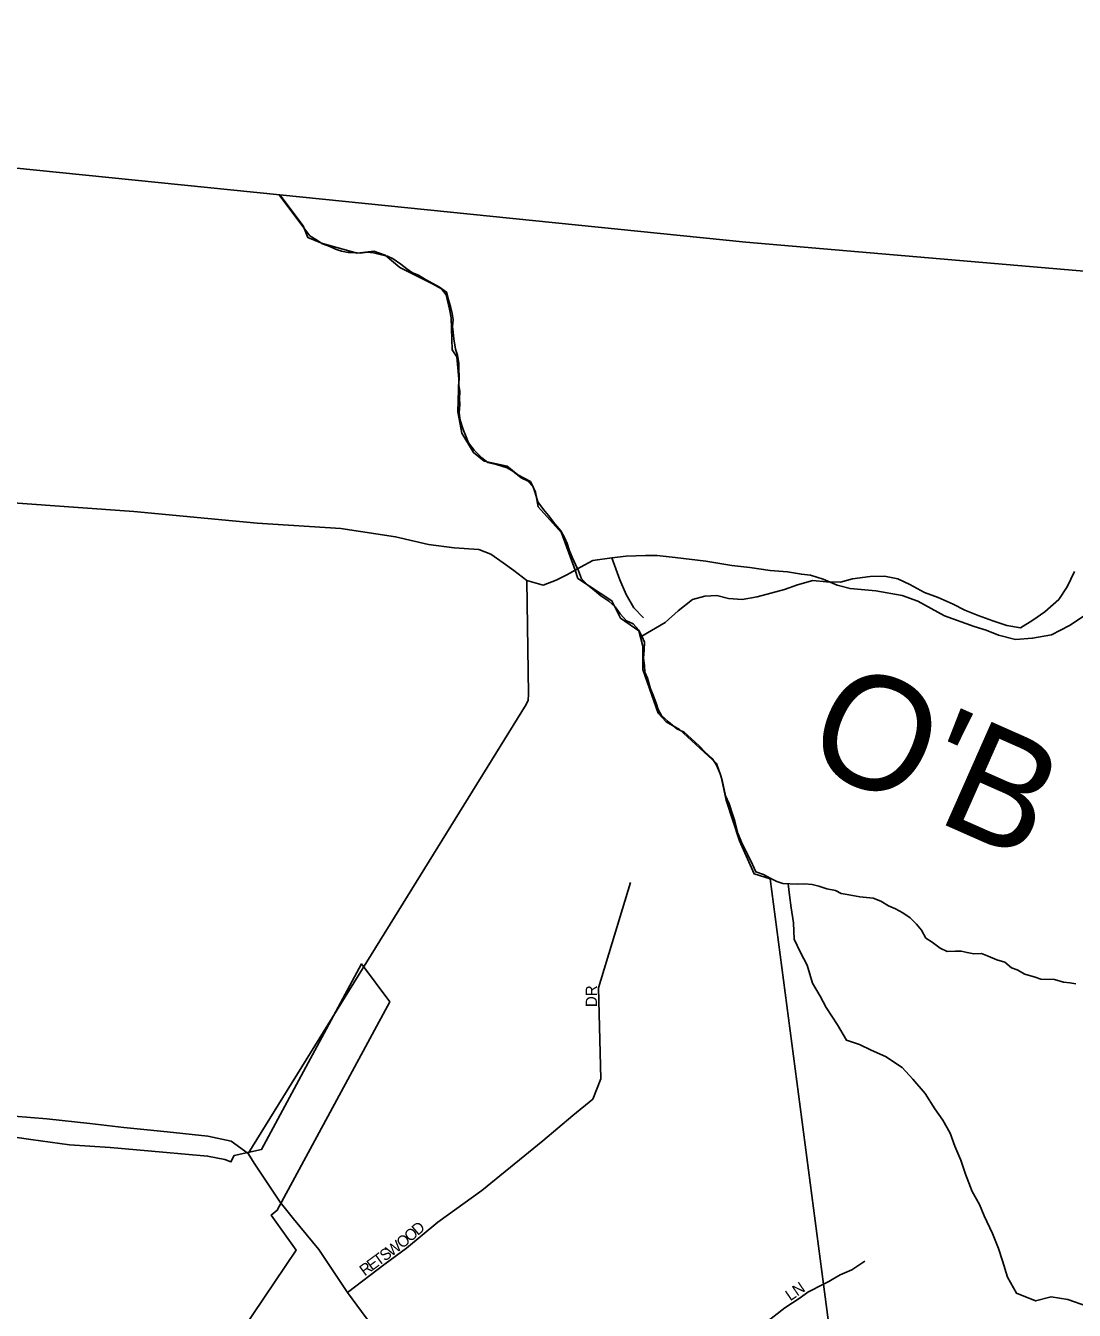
# Model space of a CAD drawing. Extents: x 1310247 to 1664935, y 235267 to 584339.
# Drawn here: x 1475640 to 1480270, y 462134 to 467805 of the extents above; entities that cross this region are included whole.
import ezdxf

# ---------------------------------------------------------------- set-up
doc = ezdxf.new("R2010")
doc.units = 0
for name, color, linetype in [('GM_X_Adjacent_County', 7, 'Continuous'), ('GM_X_Corporation', 7, 'Continuous'), ('GM_X_County', 7, 'Continuous'), ('GM_X_County_Road', 7, 'Continuous'), ('GM_X_Minor_River', 7, 'Continuous'), ('GM_X_Minor_River_Text', 7, 'Continuous'), ('GM_X_State_Route', 7, 'Continuous'), ('GM_X_Township', 7, 'Continuous'), ('GM_X_Township_Road', 7, 'Continuous'), ('GM_X_Township_ROW', 7, 'Continuous'), ('GM_X_Township_Subdivision', 7, 'Continuous'), ('GM_X_Township_Subdivision_Text', 7, 'Continuous')]:
    doc.layers.add(name, color=color, linetype=linetype)

msp = doc.modelspace()

# ---------------------------------------------------------------- linework, layer by layer
at = {"layer": 'GM_X_Adjacent_County'}
msp.add_lwpolyline([(1508494.3, 463882.1), (1507395.2, 463991.5), (1500128.9, 464723.9), (1499698.7, 464749.2), (1498611.1, 464829.1), (1491560.5, 465549.7), (1489139.4, 465776.3), (1486708.5, 466028.8), (1481873.1, 466588.3), (1478819.8, 466849.2), (1476762.7, 467058.1), (1473102.6, 467429.8), (1472027.8, 467591.2), (1471726.3, 467646.1), (1471404.4, 467641.4), (1470995.9, 467621), (1470355.2, 467681.8), (1470477.2, 468146.6)], dxfattribs=at)
at = {"layer": 'GM_X_Corporation'}
msp.add_lwpolyline([(1475440, 462920.7), (1475662.7, 462888.2), (1475834.3, 462864.8), (1476013.4, 462853.4), (1476246.5, 462832.5), (1476443.7, 462814.7), (1476520.2, 462799.7), (1476546.4, 462789.1), (1476561.1, 462817.5), (1476682.1, 462844.7), (1477123.7, 463663.1), (1477247.8, 463496.2), (1476751.2, 462575.7), (1476724.5, 462554.4), (1476833.9, 462398.9), (1476071.5, 461268.6)], dxfattribs=at)
at = {"layer": 'GM_X_County'}
msp.add_lwpolyline([(1467750.2, 464323.8), (1468785.6, 465253.9), (1469012.3, 465380.2), (1469449.7, 465344.1), (1469764.7, 465512.5), (1469917.2, 465725), (1469977.5, 466464.7), (1470137.1, 466917.8), (1470206.2, 467114.2), (1470355.2, 467681.8), (1470995.9, 467621), (1471404.4, 467641.4), (1471726.3, 467646.1), (1472027.8, 467591.2), (1473102.6, 467429.8), (1476762.7, 467058.1), (1478819.8, 466849.2), (1481873.1, 466588.3)], dxfattribs=at)
at = {"layer": 'GM_X_County_Road'}
for points in [[(1474599.8, 465794.4), (1474628.3, 465782.7), (1474939.1, 465761.7), (1475161.7, 465737.8), (1475584.6, 465699), (1476118.1, 465660.1), (1476662.1, 465609.3), (1477031.2, 465585.4), (1477273.3, 465548.1), (1477418.2, 465515.2), (1477532.2, 465500.1), (1477640.8, 465492.7), (1477694.6, 465471.8), (1477748.5, 465434.5), (1477795.7, 465400.5), (1477852.8, 465355.7), (1477924.4, 465335.6), (1477982.6, 465356.8), (1478032.9, 465382.9)], [(1478032.9, 465382.9), (1478043.1, 465388.2), (1478065.7, 465401.1), (1478090.1, 465415), (1478144.9, 465444.1), (1478228.9, 465456.5), (1478291, 465463.5), (1478377.6, 465466.9), (1478427.8, 465465.8), (1478507.6, 465457.8), (1478643.2, 465440.7), (1478758.4, 465422.5), (1478838.2, 465413.3), (1478927.1, 465400.8), (1479003.4, 465394), (1479065, 465383.7), (1479104.9, 465379.1), (1479161.9, 465362), (1479223.4, 465335.8), (1479280.4, 465319.9), (1479394.4, 465309.6), (1479509.5, 465290.2), (1479579.1, 465264), (1479697.8, 465200.2), (1479827.6, 465152.3), (1479881.1, 465136.3), (1479935.9, 465114.7), (1480011.1, 465095.3), (1480086.3, 465101), (1480169.1, 465116.8), (1480249, 465157.4), (1480309.7, 465196.7)]]:
    msp.add_lwpolyline(points, dxfattribs=at)
at = {"layer": 'GM_X_Minor_River'}
for points in [[(1477262.9, 466775.4), (1477237.3, 466788.3), (1477205.6, 466795.4), (1477175.8, 466802.4), (1477149.9, 466805.3), (1477117.7, 466800.4), (1477091.8, 466803.3), (1477063.8, 466804.2), (1477034, 466809.2), (1477008.3, 466818.1), (1476982.7, 466831), (1476951.1, 466842.1), (1476921.7, 466861.1), (1476894.3, 466878.1), (1476758.1, 467059.8), (1476758.1, 467059.4)], [(1479142.5, 464006.1), (1479112.7, 464013.2), (1479078.8, 464016.3), (1479046.8, 464015.4), (1478982.9, 464017.6), (1478957.2, 464026.5), (1478927.6, 464041.5), (1478898.2, 464058.5), (1478864.6, 464069.7), (1478849.7, 464102.3), (1478829.1, 464145.1), (1478816, 464171.6), (1478800.9, 464200.2), (1478784.3, 464240.9), (1478772.1, 464293.5), (1478761.1, 464323.9), (1478746.6, 464370.5), (1478729.8, 464405.2), (1478716.1, 464473.9), (1478705.2, 464506.3), (1478688.4, 464543), (1478671.3, 464569.6), (1478640.3, 464598.8), (1478613.2, 464625.8), (1478578.3, 464659), (1478547.2, 464686.1), (1478515.7, 464701.2), (1478478.7, 464732.6), (1478447.6, 464759.7), (1478432.5, 464786.3), (1478423.4, 464814.7), (1478410.6, 464849.2), (1478399.5, 464877.7), (1478385.1, 464924.3), (1478374, 464950.8), (1478373, 464980.9), (1478368.1, 465013.1), (1478371.3, 465049.1), (1478372.4, 465083.2), (1478361.3, 465109.6), (1478348.2, 465136.2), (1478323.2, 465165.1), (1478293.6, 465178.1), (1478264.6, 465209.2), (1478243.7, 465240), (1478214.5, 465265), (1478179.3, 465288.3), (1478152, 465311.3), (1478120.9, 465336.4), (1478093.8, 465363.4), (1478080.9, 465397.9), (1478067.9, 465426.4), (1478053, 465459), (1478041.9, 465487.5), (1478031, 465519.9), (1478019.9, 465546.4), (1478002.8, 465575), (1477975.9, 465606), (1477949.1, 465643), (1477926, 465669.9), (1477901.1, 465702.8), (1477890.5, 465743.3), (1477881.3, 465769.7), (1477856.2, 465796.6), (1477828.7, 465809.6), (1477791.6, 465838.9), (1477766.1, 465853.8), (1477718.6, 465867.5), (1477680.9, 465876.8), (1477653.6, 465897.7), (1477620.7, 465930.9), (1477595.8, 465963.9), (1477584.7, 465990.3), (1477571.7, 466022.8), (1477559.1, 466063.4), (1477554.2, 466095.6), (1477557.5, 466133.6), (1477556.3, 466159.8), (1477557.3, 466189.8), (1477552.3, 466218.1), (1477553.6, 466258.1), (1477552.6, 466286.3), (1477553.5, 466314.3), (1477546.7, 466350.6), (1477537.6, 466377), (1477531.2, 466423.4), (1477528.1, 466451.6), (1477525, 466477.8), (1477528, 466507.7), (1477522.9, 466534), (1477515.9, 466566.3), (1477506.9, 466594.7), (1477498, 466629.1), (1477466.7, 466650.2), (1477437.3, 466667.2), (1477405.9, 466684.3), (1477374.5, 466703.5), (1477348.9, 466714.3), (1477323.4, 466731.3), (1477296.1, 466752.2), (1477262.9, 466775.4)], [(1478361.3, 465109.6), (1478464, 465170.7), (1478521.3, 465221.7), (1478584.6, 465272.5), (1478639.1, 465287.4), (1478691.4, 465290.3), (1478743.3, 465277.2), (1478803.3, 465271.9), (1478869.8, 465284.5), (1478930.4, 465299.3), (1478990.9, 465316), (1479047.6, 465336.9), (1479116.2, 465355.5), (1479176.3, 465350.2), (1479238.5, 465348.9), (1479291, 465363.8), (1479369.5, 465374.2), (1479431.7, 465374.9), (1479491.7, 465363.6), (1479543.3, 465338.4), (1479608.7, 465302.9), (1479668.4, 465281.5), (1479736, 465252), (1479787.6, 465224.8), (1479845.3, 465201.5), (1479911, 465178), (1479972.7, 465156.7), (1480032.7, 465147.3), (1480087.6, 465180.3), (1480140.6, 465217.3), (1480202, 465272.2), (1480239.4, 465327.6), (1480270.9, 465395.1)], [(1479006.7, 464016.8), (1479012.8, 463967.4), (1479019.6, 463911.1), (1479030.2, 463844.8), (1479032.7, 463772.5), (1479061.5, 463713.8), (1479090.3, 463657.1), (1479114.7, 463578.4), (1479147.6, 463521.6), (1479174.6, 463471), (1479225, 463393.8), (1479263.7, 463326.8), (1479321.4, 463307.6), (1479373, 463282.5), (1479436.6, 463255.1), (1479509.7, 463205.5), (1479556.7, 463154.4), (1479611.5, 463091.2), (1479654.2, 463024.1), (1479689.2, 462973.3), (1479722.1, 462916.5), (1479742.9, 462858), (1479769.6, 462797.3), (1479790.3, 462734.7), (1479818.8, 462658), (1479851.6, 462601.2), (1479872.6, 462550.6), (1479909.1, 462473.7), (1479935.7, 462407), (1479952.6, 462352.6), (1479975.1, 462279.9), (1480015.7, 462209), (1480099.2, 462175.2), (1480167.7, 462193.8), (1480241.6, 462182.2), (1480325.2, 462152.5)], [(1480276.3, 463574.8), (1480250.5, 463579.7), (1480222.6, 463582.6), (1480182.9, 463594), (1480123, 463596), (1480097.3, 463604.9), (1480051.7, 463618.5), (1480018.4, 463637.6), (1479992.7, 463646.5), (1479963.5, 463671.6), (1479927.8, 463680.8), (1479890.4, 463698.1), (1479860.7, 463709.1), (1479826.7, 463708.3), (1479796.8, 463713.3), (1479771.1, 463720.2), (1479745, 463719.1), (1479709, 463718.3), (1479677.5, 463733.4), (1479642.3, 463758.6), (1479615, 463777.6), (1479596.1, 463812.3), (1479573, 463839.2), (1479545.9, 463866.2), (1479512.7, 463889.4), (1479481.2, 463906.5), (1479449.7, 463919.6), (1479416.4, 463940.8), (1479382.8, 463953.9), (1479352.9, 463956.9), (1479323, 463960), (1479267.3, 463969.8), (1479241.5, 463974.7), (1479215.9, 463987.6), (1479178.1, 463994.9), (1479142.5, 464006.1)]]:
    msp.add_lwpolyline(points, dxfattribs=at)
at = {"layer": 'GM_X_State_Route'}
for points in [[(1476649.5, 462784.3), (1476621.9, 462826.4), (1476546.9, 462880.7), (1476445, 462902.6), (1476265, 462922.5), (1476074.1, 462940.7), (1475923.2, 462958.9), (1475734.1, 462978.9), (1475515.8, 462997.1), (1475514.6, 462997.3)], [(1476823.2, 462537.6), (1476763.2, 462610.8), (1476649.5, 462784.3)], [(1479073.4, 459734.5), (1478824.3, 460001.2), (1478593.7, 460270), (1478460.3, 460403.5), (1478330.7, 460560.5), (1478177.1, 460746.4), (1477926.5, 461047.2), (1477792.9, 461203.4), (1477674.5, 461365.4), (1477388.1, 461766.9), (1477302.3, 461885), (1477210.4, 462010.7), (1477061.4, 462213.4), (1476934.2, 462402.5), (1476823.2, 462537.6)]]:
    msp.add_lwpolyline(points, dxfattribs=at)
at = {"layer": 'GM_X_Township'}
for points in [[(1479467.8, 459931), (1479163.1, 462249.6), (1478928, 464038.8), (1478856.6, 464061.2), (1478792.5, 464206.5), (1478732.7, 464386.1), (1478711.3, 464488.7), (1478689.9, 464548.5), (1478527.5, 464698.1), (1478467.7, 464732.3), (1478433.5, 464770.8), (1478365.1, 464963.2), (1478365.1, 465065.8), (1478348, 465134.2), (1478266.8, 465189.7), (1478228.3, 465266.7), (1478078.7, 465365), (1478065.7, 465401.1), (1478006.1, 465565.9), (1477903.5, 465681.3), (1477890.7, 465745.5), (1477869.3, 465792.5), (1477813.7, 465822.4), (1477766.7, 465860.9), (1477664.1, 465882.3), (1477617.1, 465920.7), (1477565.8, 466006.2), (1477548.7, 466100.3), (1477553, 466245.6), (1477544.5, 466343.9), (1477523.1, 466373.9), (1477518.9, 466514.9), (1477510.9, 466553.1), (1477497.5, 466617.5), (1477476.1, 466643.2), (1477436.8, 466665.4), (1477292.3, 466737.2), (1477228.2, 466792.8), (1477176.9, 466809.9), (1477104.3, 466801.4), (1476950.4, 466844.1), (1476886.3, 466869.8), (1476864.9, 466921), (1476762.7, 467058.1), (1473102.6, 467429.8)], [(1479467.8, 459931), (1479163.1, 462249.6), (1478928, 464038.8), (1478856.6, 464061.2), (1478792.5, 464206.5), (1478732.7, 464386.1), (1478711.3, 464488.7), (1478689.9, 464548.5), (1478527.5, 464698.1), (1478467.7, 464732.3), (1478433.5, 464770.8), (1478365.1, 464963.2), (1478365.1, 465065.8), (1478348, 465134.2), (1478266.8, 465189.7), (1478228.3, 465266.7), (1478078.7, 465365), (1478065.7, 465401.1), (1478006.1, 465565.9), (1477903.5, 465681.3), (1477890.7, 465745.5), (1477869.3, 465792.5), (1477813.7, 465822.4), (1477766.7, 465860.9), (1477664.1, 465882.3), (1477617.1, 465920.7), (1477565.8, 466006.2), (1477548.7, 466100.3), (1477553, 466245.6), (1477544.5, 466343.9), (1477523.1, 466373.9), (1477518.9, 466514.9), (1477510.9, 466553.1), (1477497.5, 466617.5), (1477476.1, 466643.2), (1477436.8, 466665.4), (1477292.3, 466737.2), (1477228.2, 466792.8), (1477176.9, 466809.9), (1477104.3, 466801.4), (1476950.4, 466844.1), (1476886.3, 466869.8), (1476864.9, 466921), (1476762.7, 467058.1), (1478819.8, 466849.2), (1481873.1, 466588.3)]]:
    msp.add_lwpolyline(points, dxfattribs=at)
at = {"layer": 'GM_X_Township_Road'}
msp.add_lwpolyline([(1478228.9, 465456.5), (1478263.6, 465359), (1478291.6, 465294.1), (1478325.2, 465235.9), (1478367.7, 465191.1)], dxfattribs=at)
at = {"layer": 'GM_X_Township_ROW'}
msp.add_lwpolyline([(1476621.9, 462826.4), (1477850.7, 464807.9), (1477859.2, 464827.7), (1477859.7, 464853.8), (1477852.8, 465355.7)], dxfattribs=at)
at = {"layer": 'GM_X_Township_Subdivision'}
for points in [[(1477061.4, 462213.4), (1477226.9, 462339.8), (1477321.5, 462408), (1477460.6, 462523.4), (1477654.2, 462662.5), (1477923.3, 462882.5), (1478056, 462993.5), (1478145.1, 463066.2), (1478179.7, 463155.3), (1478168.8, 463557.1), (1478310.6, 464022.6)], [(1479200.9, 462270.1), (1479236, 462290.9), (1479287.6, 462312.9), (1479345.5, 462350.4)], [(1477792.9, 461203.4), (1478015.9, 461364.6), (1478092.8, 461429.5), (1478173.8, 461494.2), (1478669.3, 461899.6), (1478816.5, 462007.6), (1478991.6, 462144.8), (1479059.1, 462189.2), (1479093.5, 462214.2), (1479163.1, 462249.6), (1479185.9, 462261.2), (1479200.9, 462270.1)]]:
    msp.add_lwpolyline(points, dxfattribs=at)

# ---------------------------------------------------------------- texts
at = {"layer": 'GM_X_Minor_River_Text'}
msp.add_text("O'B", height=499.98, rotation=336.1228, dxfattribs=at).set_placement((1479059.9, 464559.3))
at = {"layer": 'GM_X_Township_Subdivision_Text'}
for s, rotation, p in [('DR', 90, (1478162.8, 463472.5)), ('O', 40.747, (1477338, 462433.1)), ('D', 40.8272, (1477371.4, 462461.9)), ('W', 36.2285, (1477254.2, 462369.1)), ('O', 38.7854, (1477302.3, 462404.4)), ('T', 36.2396, (1477197.4, 462327.5)), ('S', 36.2142, (1477225.8, 462348.3)), ('R', 36.2238, (1477137.1, 462283.3)), ('E', 36.2224, (1477169, 462306.7)), ('LN', 34.505, (1479016.2, 462173.3))]:
    msp.add_text(s, height=50, rotation=rotation, dxfattribs=at).set_placement(p)

doc.saveas('drawing.dxf')
